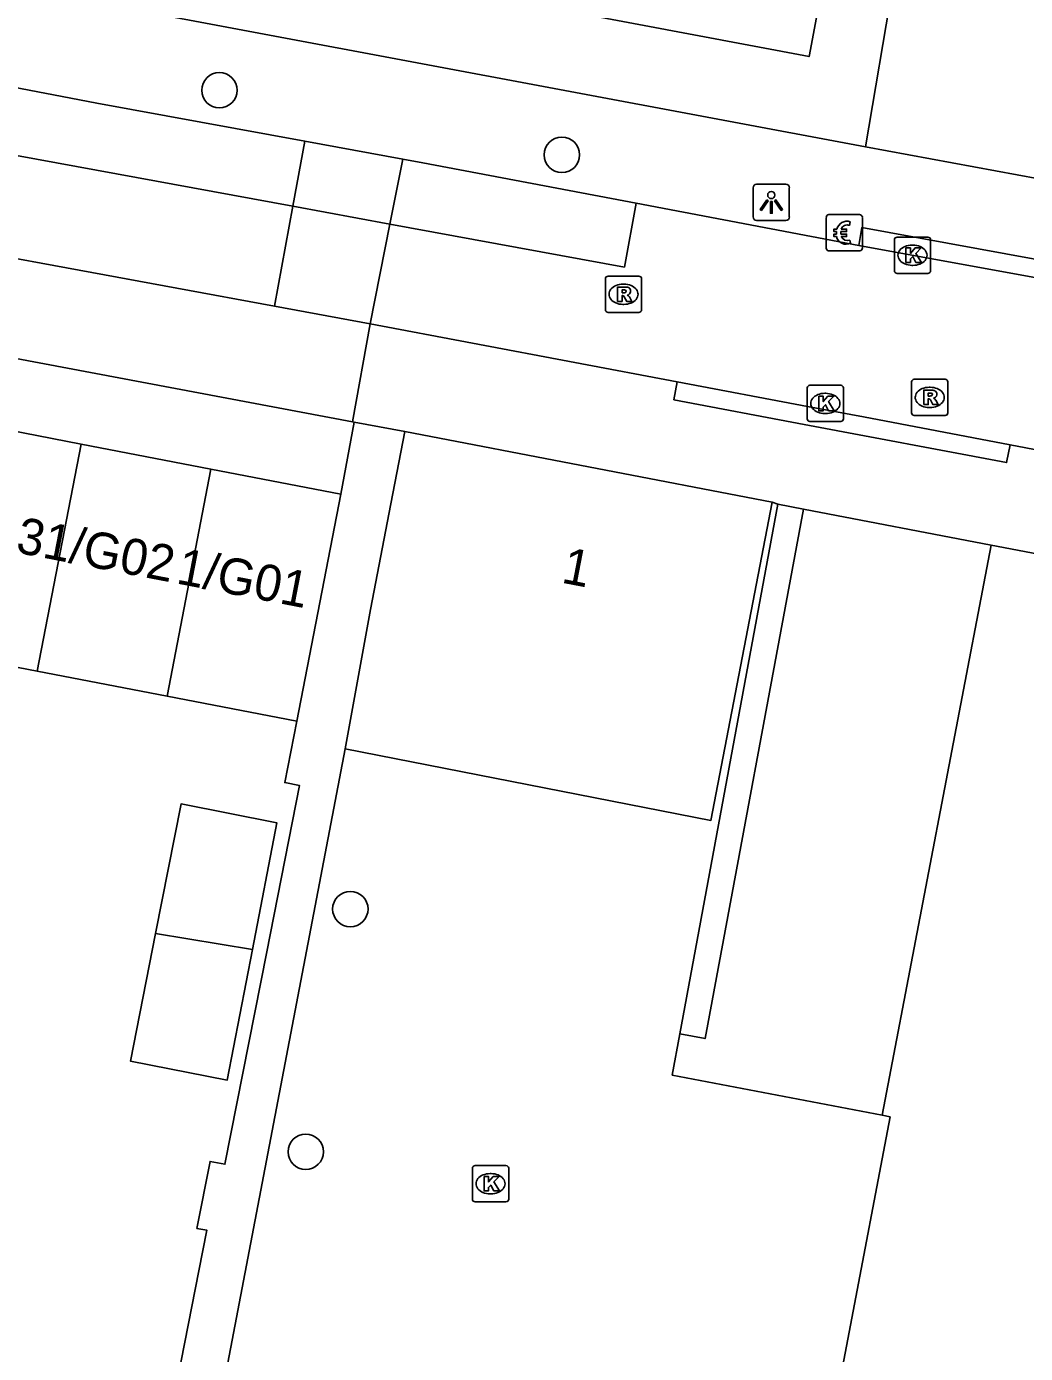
# Model space of a CAD drawing. Extents: x 161402 to 161933, y 381650 to 382313.
# Drawn here: x 161833.87 to 161861.45, y 381916.01 to 381952.64 of the extents above; entities that cross this region are included whole.
import ezdxf

# ---------------------------------------------------------------- set-up
doc = ezdxf.new("R2010")
doc.units = 0
for name, color, linetype in [('IMGEO_Betaalautomaat', 7, 'Continuous'), ('IMGEO_Boom', 7, 'Continuous'), ('IMGEO_Kolk', 7, 'Continuous'), ('IMGEO_Lichtpunt', 7, 'Continuous'), ('IMGEO_Pand', 7, 'Continuous'), ('IMGEO_Pand_nummerreeks', 7, 'Continuous'), ('IMGEO_Pand_overbouw', 7, 'Continuous'), ('IMGEO_Parkeervlak_open', 7, 'Continuous'), ('IMGEO_Rijbaan_lokaal_open', 7, 'Continuous'), ('IMGEO_Rioolput', 7, 'Continuous'), ('IMGEO_Voetpad_open', 7, 'Continuous')]:
    doc.layers.add(name, color=color, linetype=linetype)

msp = doc.modelspace()

# ---------------------------------------------------------------- linework, layer by layer
at = {"layer": 'IMGEO_Betaalautomaat'}
for p, q in [((161855.951, 381946.525), (161855.951, 381947.366)), ((161855.951, 381947.366), (161855.951, 381946.525)), ((161856.026, 381947.449), (161856.867, 381947.449)), ((161856.867, 381947.449), (161856.026, 381947.449)), ((161856.613, 381947.254), (161856.596, 381947.154)), ((161856.95, 381947.375), (161856.95, 381946.534)), ((161856.95, 381946.534), (161856.95, 381947.375)), ((161856.234, 381946.913), (161856.234, 381946.981)), ((161856.355, 381946.981), (161856.355, 381946.913)), ((161856.6, 381946.748), (161856.622, 381946.661)), ((161856.876, 381946.45), (161856.035, 381946.45)), ((161856.035, 381946.45), (161856.876, 381946.45))]:
    msp.add_line(p, q, dxfattribs=at)
for points in [[(161856.234, 381946.981), (161856.165, 381946.981), (161856.165, 381947.05), (161856.244, 381947.05)], [(161856.239, 381946.844), (161856.165, 381946.844), (161856.165, 381946.913), (161856.234, 381946.913)], [(161856.366, 381947.05), (161856.513, 381947.05), (161856.513, 381946.981), (161856.355, 381946.981)], [(161856.355, 381946.913), (161856.513, 381946.913), (161856.513, 381946.844), (161856.369, 381946.844)]]:
    msp.add_lwpolyline(points, dxfattribs=at)
for centre, radius, start, end in [((161856.029, 381947.372), 0.0779, 92.4484, 184.2845), ((161856.029, 381947.372), 0.0779, 92.4484, 184.2845), ((161856.527, 381946.974), 0.293, 73.014, 165.0139), ((161856.873, 381947.372), 0.0779, 2.4484, 94.2845), ((161856.873, 381947.372), 0.0779, 2.4484, 94.2845), ((161856.533, 381946.987), 0.179, 69.3236, 159.5683), ((161856.029, 381946.528), 0.0779, 182.4484, 274.2845), ((161856.029, 381946.528), 0.0779, 182.4484, 274.2845), ((161856.5, 381946.899), 0.267, 191.8096, 297.0389), ((161856.533, 381946.914), 0.179, 202.7625, 291.8693), ((161856.873, 381946.528), 0.0779, 272.4484, 4.2845), ((161856.873, 381946.528), 0.0779, 272.4484, 4.2845)]:
    msp.add_arc(centre, radius, start, end, dxfattribs=at)
at = {"layer": 'IMGEO_Boom'}
for centre in [(161839.199, 381950.883), (161848.654, 381949.101), (161842.814, 381928.279), (161841.582, 381921.58)]:
    msp.add_circle(centre, 0.489, dxfattribs=at)
at = {"layer": 'IMGEO_Kolk'}
for p, q in [((161857.833, 381945.903), (161857.833, 381946.755)), ((161857.908, 381946.829), (161858.76, 381946.829)), ((161858.321, 381946.609), (161858.346, 381946.609)), ((161858.834, 381946.755), (161858.834, 381945.903)), ((161858.76, 381945.829), (161857.908, 381945.829)), ((161858.344, 381946.049), (161858.319, 381946.049)), ((161855.426, 381941.812), (161855.426, 381942.664)), ((161855.501, 381942.738), (161856.353, 381942.738)), ((161855.914, 381942.518), (161855.939, 381942.518)), ((161856.427, 381942.664), (161856.427, 381941.812)), ((161856.353, 381941.738), (161855.501, 381941.738)), ((161855.937, 381941.958), (161855.912, 381941.958)), ((161846.184, 381920.272), (161846.184, 381921.124)), ((161846.259, 381921.198), (161847.111, 381921.198)), ((161846.672, 381920.978), (161846.697, 381920.978)), ((161847.185, 381921.124), (161847.185, 381920.272)), ((161847.111, 381920.198), (161846.259, 381920.198)), ((161846.695, 381920.418), (161846.67, 381920.418))]:
    msp.add_line(p, q, dxfattribs=at)
for points in [[(161857.833, 381945.903), (161857.833, 381946.755)], [(161857.908, 381946.829), (161858.76, 381946.829)], [(161858.154, 381946.529), (161858.277, 381946.529), (161858.277, 381946.378), (161858.407, 381946.529), (161858.571, 381946.529), (161858.425, 381946.378), (161858.578, 381946.129), (161858.426, 381946.129), (161858.341, 381946.293), (161858.277, 381946.226), (161858.277, 381946.129), (161858.154, 381946.129), (161858.154, 381946.529)], [(161858.834, 381946.755), (161858.834, 381945.903)], [(161858.76, 381945.829), (161857.908, 381945.829)], [(161855.426, 381941.812), (161855.426, 381942.664)], [(161855.501, 381942.738), (161856.353, 381942.738)], [(161856.427, 381942.664), (161856.427, 381941.812)], [(161855.747, 381942.438), (161855.87, 381942.438), (161855.87, 381942.287), (161856, 381942.438), (161856.164, 381942.438), (161856.018, 381942.287), (161856.171, 381942.038), (161856.019, 381942.038), (161855.934, 381942.202), (161855.87, 381942.135), (161855.87, 381942.038), (161855.747, 381942.038), (161855.747, 381942.438)], [(161856.353, 381941.738), (161855.501, 381941.738)], [(161846.184, 381920.272), (161846.184, 381921.124)], [(161846.259, 381921.198), (161847.111, 381921.198)], [(161846.505, 381920.898), (161846.628, 381920.898), (161846.628, 381920.747), (161846.758, 381920.898), (161846.922, 381920.898), (161846.776, 381920.747), (161846.929, 381920.498), (161846.777, 381920.498), (161846.692, 381920.662), (161846.628, 381920.595), (161846.628, 381920.498), (161846.505, 381920.498), (161846.505, 381920.898)], [(161847.185, 381921.124), (161847.185, 381920.272)], [(161847.111, 381920.198), (161846.259, 381920.198)]]:
    msp.add_lwpolyline(points, dxfattribs=at)
for centre, start, end in [((161857.91, 381946.753), 91.552, 178.448), ((161857.91, 381946.753), 91.552, 178.448), ((161858.758, 381946.753), 1.552, 88.448), ((161858.758, 381946.753), 1.552, 88.448), ((161857.91, 381945.905), 181.552, 268.448), ((161857.91, 381945.905), 181.552, 268.448), ((161858.758, 381945.905), 271.552, 358.448), ((161858.758, 381945.905), 271.552, 358.448), ((161855.503, 381942.662), 91.552, 178.448), ((161855.503, 381942.662), 91.552, 178.448), ((161856.351, 381942.662), 1.552, 88.448), ((161856.351, 381942.662), 1.552, 88.448), ((161855.503, 381941.814), 181.552, 268.448), ((161855.503, 381941.814), 181.552, 268.448), ((161856.351, 381941.814), 271.552, 358.448), ((161856.351, 381941.814), 271.552, 358.448), ((161846.261, 381921.122), 91.552, 178.448), ((161846.261, 381921.122), 91.552, 178.448), ((161847.109, 381921.122), 1.552, 88.448), ((161847.109, 381921.122), 1.552, 88.448), ((161846.261, 381920.274), 181.552, 268.448), ((161846.261, 381920.274), 181.552, 268.448), ((161847.109, 381920.274), 271.552, 358.448), ((161847.109, 381920.274), 271.552, 358.448)]:
    msp.add_arc(centre, 0.0765, start, end, dxfattribs=at)
for centre, major_axis, ratio, start_param, end_param in [((161858.32, 381946.329), (-0.387, 0.002), 0.722429, 4.712389, 7.853982), ((161858.345, 381946.329), (-0.39, 0.002), 0.717154, 1.570796, 4.712389), ((161855.913, 381942.238), (-0.387, 0.002), 0.722429, 4.712389, 7.853982), ((161855.938, 381942.238), (-0.39, 0.002), 0.717154, 1.570796, 4.712389), ((161846.671, 381920.698), (-0.387, 0.002), 0.722429, 4.712389, 7.853982), ((161846.696, 381920.698), (-0.39, 0.002), 0.717154, 1.570796, 4.712389)]:
    msp.add_ellipse(centre, major_axis=major_axis, ratio=ratio, start_param=start_param, end_param=end_param, dxfattribs=at)
at = {"layer": 'IMGEO_Lichtpunt'}
for p, q in [((161853.937, 381948.193), (161853.937, 381947.386)), ((161853.937, 381948.193), (161853.937, 381947.386)), ((161854.839, 381948.288), (161854.031, 381948.288)), ((161854.839, 381948.288), (161854.031, 381948.288)), ((161854.933, 381947.386), (161854.933, 381948.193)), ((161854.933, 381947.386), (161854.933, 381948.193)), ((161854.031, 381947.292), (161854.839, 381947.292)), ((161854.031, 381947.292), (161854.839, 381947.292))]:
    msp.add_line(p, q, dxfattribs=at)
for points in [[(161854.311, 381947.857), (161854.35, 381947.829), (161854.162, 381947.567), (161854.124, 381947.594), (161854.311, 381947.857)], [(161854.413, 381947.809), (161854.46, 381947.809), (161854.46, 381947.487), (161854.413, 381947.487), (161854.413, 381947.809)], [(161854.523, 381947.829), (161854.561, 381947.856), (161854.748, 381947.594), (161854.709, 381947.566), (161854.523, 381947.829)]]:
    msp.add_lwpolyline(points, dxfattribs=at)
msp.add_circle((161854.436, 381947.991), 0.0994, dxfattribs=at)
for centre, start, end in [((161854.031, 381948.193), 90, 180), ((161854.031, 381948.193), 90, 180), ((161854.839, 381948.193), 0, 90), ((161854.839, 381948.193), 0, 90), ((161854.031, 381947.386), 180, 270), ((161854.031, 381947.386), 180, 270), ((161854.839, 381947.386), 270, 0), ((161854.839, 381947.386), 270, 360)]:
    msp.add_arc(centre, 0.0946, start, end, dxfattribs=at)
at = {"layer": 'IMGEO_Pand'}
for points in [[(161850.66, 381961.257), (161857.027, 381960.063), (161855.481, 381951.814), (161849.115, 381953.007)], [(161830.688, 381936.089), (161831.792, 381941.81), (161835.381, 381941.117)], [(161842.669, 381932.702), (161843.371, 381936.554), (161843.932, 381939.466), (161844.317, 381941.463)], [(161844.317, 381941.463), (161854.463, 381939.508)], [(161835.381, 381941.117), (161834.172, 381934.848)], [(161835.381, 381941.117), (161838.964, 381940.425)], [(161837.754, 381934.157), (161838.964, 381940.425)], [(161838.964, 381940.425), (161842.548, 381939.733)], [(161842.548, 381939.733), (161841.338, 381933.465)], [(161854.463, 381939.508), (161852.77, 381930.725), (161842.669, 381932.702)], [(161851.911, 381924.831), (161854.619, 381939.456)], [(161851.911, 381924.831), (161852.608, 381924.706), (161855.327, 381939.321)], [(161854.619, 381939.456), (161855.327, 381939.321)], [(161860.503, 381938.326), (161857.498, 381922.591)], [(161860.503, 381938.326), (161878.948, 381934.818), (161878.246, 381931.217), (161883.878, 381930.136)], [(161834.172, 381934.848), (161830.921, 381935.476)], [(161837.754, 381934.157), (161834.172, 381934.848)], [(161841.338, 381933.465), (161837.754, 381934.157)], [(161840.111, 381927.168), (161840.785, 381930.66), (161838.141, 381931.182), (161837.436, 381927.602)], [(161837.436, 381927.602), (161836.743, 381924.084), (161839.414, 381923.558), (161840.111, 381927.168)], [(161837.436, 381927.602), (161840.111, 381927.168)], [(161850.925, 381886.881), (161857.717, 381922.54), (161857.498, 381922.591)]]:
    msp.add_lwpolyline(points, dxfattribs=at)
at = {"layer": 'IMGEO_Pand_overbouw'}
msp.add_lwpolyline([(161855.327, 381939.321), (161852.608, 381924.706), (161851.911, 381924.831), (161851.702, 381923.695), (161857.498, 381922.591), (161860.503, 381938.326)], close=True, dxfattribs=at)
at = {"layer": 'IMGEO_Parkeervlak_open'}
for points in [[(161841.229, 381947.681), (161841.561, 381949.474)], [(161844.266, 381948.98), (161843.908, 381947.189)]]:
    msp.add_lwpolyline(points, dxfattribs=at)
at = {"layer": 'IMGEO_Rijbaan_lokaal_open'}
for points in [[(161861.08, 381973.179), (161858.562, 381958.352), (161857.033, 381949.323)], [(161826.853, 381952.245), (161826.511, 381950.381), (161841.229, 381947.681)], [(161857.033, 381949.323), (161861.825, 381948.441)], [(161841.229, 381947.681), (161840.719, 381944.921)], [(161843.908, 381947.189), (161841.229, 381947.681)], [(161850.705, 381947.765), (161850.381, 381946.002), (161843.908, 381947.189)], [(161856.849, 381946.602), (161850.705, 381947.765)], [(161843.908, 381947.189), (161843.358, 381944.434)], [(161856.849, 381946.602), (161867.265, 381944.7)], [(161832.624, 381946.415), (161840.719, 381944.921)], [(161840.719, 381944.921), (161843.358, 381944.434)], [(161851.839, 381942.835), (161843.358, 381944.434)], [(161851.839, 381942.835), (161855.435, 381942.157), (161856.984, 381941.865), (161861.026, 381941.093)], [(161883.165, 381936.881), (161882.94, 381936.934), (161877.762, 381937.889), (161870.929, 381939.2), (161861.026, 381941.093)], [(161855.327, 381939.321), (161860.503, 381938.326)], [(161857.498, 381922.591), (161851.702, 381923.695), (161851.911, 381924.831)]]:
    msp.add_lwpolyline(points, dxfattribs=at)
at = {"layer": 'IMGEO_Rioolput'}
for p, q in [((161849.855, 381944.826), (161849.855, 381945.678)), ((161849.93, 381945.752), (161850.782, 381945.752)), ((161850.343, 381945.532), (161850.368, 381945.532)), ((161850.856, 381945.678), (161850.856, 381944.826)), ((161850.782, 381944.752), (161849.93, 381944.752)), ((161850.366, 381944.972), (161850.341, 381944.972)), ((161858.384, 381942.905), (161859.236, 381942.905)), ((161858.309, 381941.979), (161858.309, 381942.831)), ((161858.797, 381942.685), (161858.822, 381942.685)), ((161859.31, 381942.831), (161859.31, 381941.979)), ((161858.82, 381942.125), (161858.795, 381942.125)), ((161859.236, 381941.905), (161858.384, 381941.905))]:
    msp.add_line(p, q, dxfattribs=at)
for points in [[(161849.855, 381944.826), (161849.855, 381945.678)], [(161849.93, 381945.752), (161850.782, 381945.752)], [(161850.444, 381945.45), (161850.192, 381945.452), (161850.192, 381945.052)], [(161850.856, 381945.678), (161850.856, 381944.826)], [(161850.192, 381945.052), (161850.316, 381945.052), (161850.316, 381945.214), (161850.327, 381945.214)], [(161850.37, 381945.371), (161850.316, 381945.371), (161850.316, 381945.29)], [(161850.316, 381945.29), (161850.368, 381945.29)], [(161850.374, 381945.185), (161850.445, 381945.052), (161850.585, 381945.052), (161850.52, 381945.178)], [(161850.782, 381944.752), (161849.93, 381944.752)], [(161858.384, 381942.905), (161859.236, 381942.905)], [(161858.309, 381941.979), (161858.309, 381942.831)], [(161858.898, 381942.603), (161858.646, 381942.605), (161858.646, 381942.205)], [(161858.824, 381942.524), (161858.77, 381942.524), (161858.77, 381942.443)], [(161859.31, 381942.831), (161859.31, 381941.979)], [(161858.646, 381942.205), (161858.77, 381942.205), (161858.77, 381942.367), (161858.781, 381942.367)], [(161858.77, 381942.443), (161858.822, 381942.443)], [(161858.828, 381942.338), (161858.899, 381942.205), (161859.039, 381942.205), (161858.974, 381942.331)], [(161859.236, 381941.905), (161858.384, 381941.905)]]:
    msp.add_lwpolyline(points, dxfattribs=at)
for centre, radius, start, end in [((161849.932, 381945.676), 0.0765, 91.552, 178.448), ((161849.932, 381945.676), 0.0765, 91.552, 178.448), ((161850.443, 381945.34), 0.109, 350.3612, 89.416), ((161850.78, 381945.676), 0.0765, 1.552, 88.448), ((161850.78, 381945.676), 0.0765, 1.552, 88.448), ((161850.326, 381945.161), 0.0533, 26.0293, 88.6989), ((161850.352, 381945.479), 0.19, 274.7715, 282.9687), ((161850.376, 381945.275), 0.0964, 77.0061, 93.1865), ((161850.39, 381945.332), 0.0378, 276.6634, 79.6772), ((161850.441, 381945.34), 0.112, 277.5842, 350.9817), ((161850.425, 381945.125), 0.108, 29.5134, 73.7905), ((161849.932, 381944.828), 0.0765, 181.552, 268.448), ((161849.932, 381944.828), 0.0765, 181.552, 268.448), ((161850.78, 381944.828), 0.0765, 271.552, 358.448), ((161850.78, 381944.828), 0.0765, 271.552, 358.448), ((161858.386, 381942.829), 0.0765, 91.552, 178.448), ((161858.386, 381942.829), 0.0765, 91.552, 178.448), ((161859.234, 381942.829), 0.0765, 1.552, 88.448), ((161859.234, 381942.829), 0.0765, 1.552, 88.448), ((161858.83, 381942.428), 0.0964, 77.0061, 93.1865), ((161858.844, 381942.485), 0.0378, 276.6634, 79.6772), ((161858.897, 381942.493), 0.109, 350.3612, 89.416), ((161858.895, 381942.493), 0.112, 277.5842, 350.9817), ((161858.78, 381942.314), 0.0533, 26.0293, 88.6989), ((161858.806, 381942.632), 0.19, 274.7715, 282.9687), ((161858.879, 381942.278), 0.108, 29.5134, 73.7905), ((161858.386, 381941.981), 0.0765, 181.552, 268.448), ((161858.386, 381941.981), 0.0765, 181.552, 268.448), ((161859.234, 381941.981), 0.0765, 271.552, 358.448), ((161859.234, 381941.981), 0.0765, 271.552, 358.448)]:
    msp.add_arc(centre, radius, start, end, dxfattribs=at)
for centre, major_axis, ratio, start_param, end_param in [((161850.342, 381945.252), (-0.387, 0.002), 0.722429, 4.712389, 7.853982), ((161850.367, 381945.252), (-0.39, 0.002), 0.717154, 1.570796, 4.712389), ((161858.796, 381942.405), (-0.387, 0.002), 0.722429, 4.712389, 7.853982), ((161858.821, 381942.405), (-0.39, 0.002), 0.717154, 1.570796, 4.712389)]:
    msp.add_ellipse(centre, major_axis=major_axis, ratio=ratio, start_param=start_param, end_param=end_param, dxfattribs=at)
at = {"layer": 'IMGEO_Voetpad_open'}
for points in [[(161823.681, 381955.575), (161857.033, 381949.323)], [(161841.561, 381949.474), (161835.816, 381950.524), (161826.853, 381952.245)], [(161844.266, 381948.98), (161841.561, 381949.474)], [(161850.705, 381947.765), (161844.817, 381948.879), (161844.266, 381948.98)], [(161867.265, 381944.7), (161867.35, 381945.192), (161856.934, 381947.094), (161856.849, 381946.602)], [(161843.358, 381944.434), (161842.874, 381941.733)], [(161842.874, 381941.733), (161832.159, 381943.741), (161832.192, 381943.9)], [(161861.026, 381941.093), (161860.933, 381940.603), (161855.342, 381941.66), (161851.746, 381942.34), (161851.839, 381942.835)], [(161842.921, 381941.724), (161842.548, 381939.733)], [(161842.874, 381941.733), (161842.921, 381941.724)], [(161842.921, 381941.724), (161844.317, 381941.463)], [(161854.463, 381939.508), (161854.619, 381939.456)], [(161841.338, 381933.465), (161841.004, 381931.771), (161841.413, 381931.69), (161840.509, 381927.103), (161839.352, 381921.234), (161838.943, 381921.315), (161838.579, 381919.466), (161838.854, 381919.412), (161838.634, 381918.295), (161837.95, 381914.826)], [(161835.006, 381892.594), (161842.669, 381932.702)]]:
    msp.add_lwpolyline(points, dxfattribs=at)

# ---------------------------------------------------------------- texts
at = {"layer": 'IMGEO_Pand_nummerreeks'}
for s, rotation, p in [('1/G03', 349.0706, (161830.699, 381938.68)), ('1/G02', 349.0706, (161834.279, 381937.989)), ('1/G01', 349.0706, (161837.977, 381937.275)), ('1', 349.0935, (161848.611, 381937.296))]:
    msp.add_text(s, height=1, rotation=rotation, dxfattribs=at).set_placement(p)

doc.saveas('drawing.dxf')
